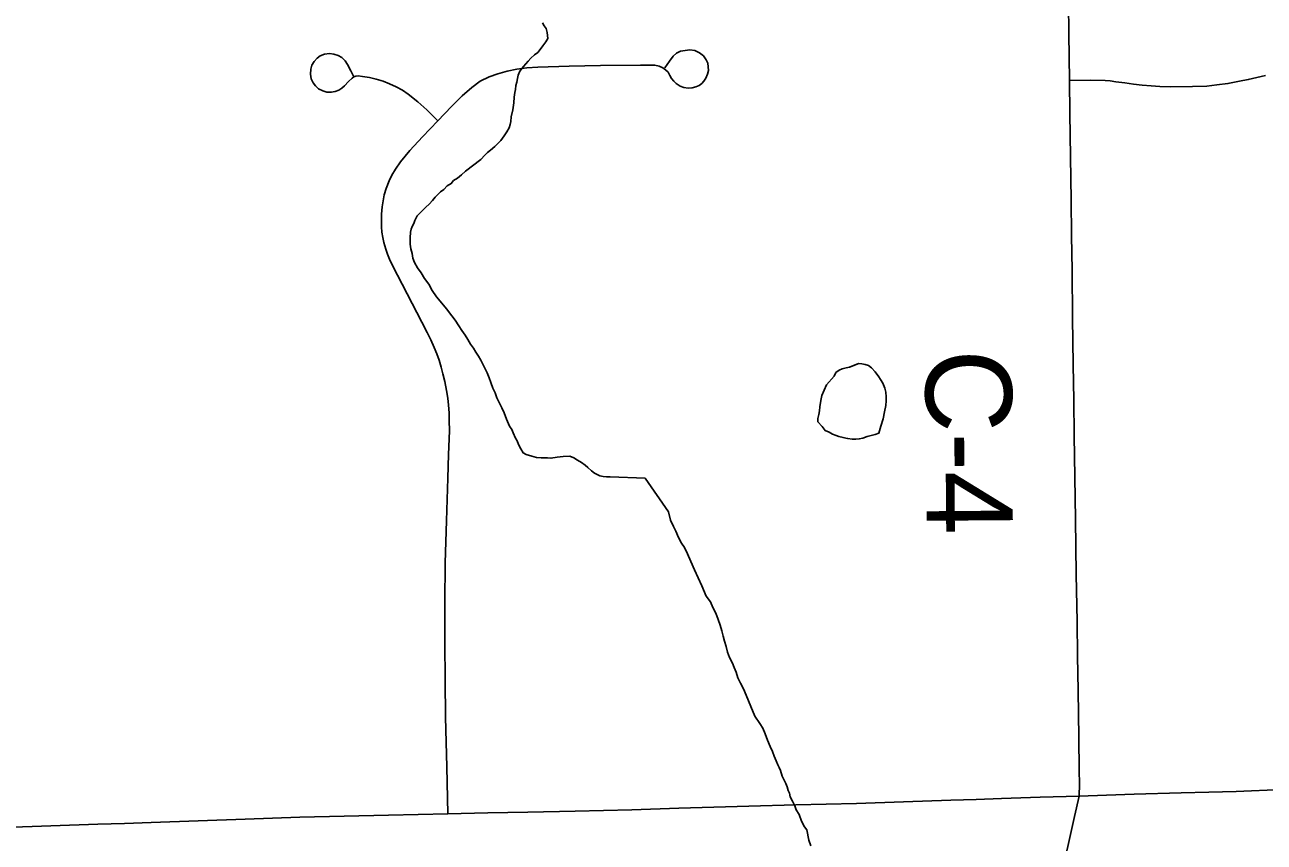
# Model space of a CAD drawing. Extents: x 103424 to 290657, y 38711 to 110967.
# Drawn here: x 130753 to 135093, y 51790 to 54653 of the extents above; entities that cross this region are included whole.
import ezdxf

# ---------------------------------------------------------------- set-up
doc = ezdxf.new("R2010")
doc.units = 0
for name, color, linetype in [('GM_X_County_Road', 7, 'Continuous'), ('GM_X_County_Road_Text', 7, 'Continuous'), ('GM_X_Minor_Lake', 7, 'Continuous'), ('GM_X_Minor_River', 7, 'Continuous'), ('GM_X_Township_Road', 7, 'Continuous')]:
    doc.layers.add(name, color=color, linetype=linetype)

msp = doc.modelspace()

# ---------------------------------------------------------------- linework, layer by layer
at = {"layer": 'GM_X_County_Road'}
for points in [[(134444.6, 51952.1), (134446.1, 51994.4), (134445.3, 52042), (134443.6, 52156.7), (134441, 52321.7), (134439.2, 52442.4), (134437.3, 52563), (134434.7, 52728), (134433.3, 52825), (134431.8, 52922), (134429.7, 53068.3), (134427.6, 53214.6), (134425.8, 53338.2), (134424.1, 53461.8), (134421.9, 53626.9), (134419.7, 53791.9), (134418.1, 53915.6), (134416.5, 54039.2), (134414.5, 54190.7), (134412.5, 54342.2), (134410.9, 54457.5), (134408.9, 54622.5), (134407.6, 54727)], [(133867.1, 49393.6), (133901.1, 49544.9), (133935.2, 49696.1), (133957.3, 49792.3), (133979.4, 49888.6), (134008.4, 50018.4), (134037.4, 50148.1), (134063.9, 50266.4), (134090.5, 50384.6), (134118, 50505.8), (134145.5, 50627), (134176.2, 50763.2), (134206.9, 50899.4), (134239.9, 51045.8), (134272.9, 51192.3), (134309, 51352.3), (134345.1, 51512.4), (134375.1, 51644.1), (134405.1, 51775.8), (134428.9, 51880.2), (134444.6, 51952.1)]]:
    msp.add_lwpolyline(points, dxfattribs=at)
at = {"layer": 'GM_X_Minor_Lake'}
for points in [[(133672.1, 53467), (133641.2, 53454.3), (133667.2, 53465), (133641.2, 53454.3), (133629.1, 53452.1), (133615.1, 53447.7), (133605, 53443.5), (133593.1, 53435.1), (133587.3, 53422.9), (133559.7, 53392), (133552, 53373.7), (133544.3, 53355.3), (133540.6, 53337.1), (133537.1, 53314.8), (133535.3, 53300.6), (133533.6, 53288.5), (133529.8, 53274.3), (133530.1, 53262.2), (133544.6, 53246.3), (133555, 53232.4), (133569.3, 53226.7), (133581.6, 53218.8), (133593.8, 53215.1), (133603.9, 53211.3), (133618.2, 53207.5), (133628.1, 53205.3)], [(133628.1, 53205.3), (133634.4, 53203.8), (133650.6, 53202.2), (133662.7, 53202.4), (133674.9, 53202.7), (133686.9, 53205), (133703, 53211.4), (133731.1, 53218.1), (133743.2, 53222.4), (133750.7, 53246.8), (133758.3, 53273.2), (133763.8, 53297.5), (133767.4, 53319.8), (133769, 53336), (133768.7, 53350.1), (133768.4, 53366.3), (133764, 53380.3), (133757.6, 53398.3), (133749.3, 53410.3), (133743, 53420.2), (133730.5, 53438.1), (133718, 53452), (133707.8, 53459.8), (133695.6, 53463.6), (133683.4, 53465.4), (133672.1, 53467)]]:
    msp.add_lwpolyline(points, dxfattribs=at)
at = {"layer": 'GM_X_Minor_River'}
for points in [[(132565.9, 54659.7), (132572.1, 54649.7), (132578.3, 54639.7), (132582.6, 54625.6), (132585, 54605.4), (132577.1, 54593.2), (132567.3, 54578.9), (132557.4, 54566.6), (132549.5, 54556.4), (132537.5, 54548.1), (132525.6, 54535.8), (132515.7, 54525.5), (132499.8, 54507.1), (132486, 54490.7), (132480.2, 54476.4), (132478.4, 54464.3), (132476.6, 54452.2), (132472.7, 54440), (132470.9, 54425.8), (132469.1, 54415.7), (132467.3, 54399.5), (132465.7, 54379.2), (132462, 54354.9), (132456.4, 54330.6), (132454.6, 54314.4), (132452.8, 54304.3), (132449, 54292.1), (132441.1, 54277.8), (132431.3, 54263.5), (132419.5, 54247.2), (132399.6, 54226.6), (132383.7, 54214.3), (132373.7, 54206), (132363.8, 54195.8), (132349.9, 54181.4), (132296.1, 54140.1)], [(132296.1, 54140.1), (132282.2, 54127.8), (132268.3, 54115.4), (132254.3, 54107.1), (132246.4, 54096.9), (132232.4, 54088.6), (132220.5, 54076.2), (132208.6, 54068), (132190.7, 54049.5), (132180.8, 54037.2), (132168.9, 54024.9), (132157, 54014.6), (132141.1, 53998.2), (132127.2, 53983.8), (132119.4, 53967.5), (132115.6, 53957.3), (132109.7, 53947.1), (132105.8, 53937), (132104, 53926.9), (132102.3, 53906.6), (132102.5, 53894.5), (132102.7, 53884.4), (132105, 53868.3), (132109.3, 53852.2), (132111.5, 53836.1), (132117.9, 53820), (132128.3, 53802), (132140.7, 53784), (132153.1, 53764), (132167.6, 53744.1), (132180.1, 53722), (132194.6, 53700.1), (132213.1, 53678.1), (132229.6, 53658.2), (132248.1, 53634.3), (132260.5, 53618.3), (132272.9, 53598.3), (132283.3, 53582.3), (132295.7, 53566.4), (132304, 53550.3), (132314.4, 53534.3), (132324.7, 53520.4), (132333, 53506.4), (132341.3, 53492.4), (132349.6, 53478.4), (132372.6, 53434.3), (132378.9, 53416.2), (132385.2, 53400.2), (132391.6, 53380.1), (132400, 53364), (132406.3, 53346), (132414.7, 53329.9), (132423, 53311.9), (132431.4, 53293.8), (132439.9, 53271.8), (132450.4, 53247.7), (132458.6, 53235.7), (132462.9, 53223.6), (132471.2, 53205.6), (132477.5, 53195.6), (132481.7, 53183.6), (132490, 53167.5), (132498.4, 53153.5), (132508.5, 53147.6), (132528.8, 53141.9), (132545, 53138.1), (132561.2, 53136.4), (132573.3, 53136.6), (132583.4, 53136.7), (132595.5, 53134.9), (132617.7, 53139.3), (132637.8, 53141.7), (132662, 53142.1), (132676.2, 53136.2), (132688.5, 53128.4), (132702.7, 53120.5), (132715, 53110.6), (132725.2, 53102.7), (132737.5, 53090.8), (132747.8, 53082.9), (132766.1, 53073.1), (132778.2, 53071.3), (132790.4, 53069.4), (132802.5, 53069.6), (132925.5, 53064.9)], [(132925.5, 53064.9), (133007.3, 52947.9), (133014, 52917.8), (133024.6, 52895.8), (133033, 52879.9), (133041.6, 52857.9), (133052.1, 52837.9), (133062.5, 52822), (133073.1, 52800), (133085.8, 52774), (133098.6, 52744), (133111.3, 52716), (133124, 52688), (133138.9, 52652), (133153.5, 52632.1), (133162, 52612.1), (133172.5, 52592.2), (133181.1, 52570.2), (133187.6, 52550.1), (133194.1, 52530.1), (133198.5, 52512), (133202.9, 52493.9), (133209.4, 52475.9), (133213.9, 52455.8), (133220.3, 52437.8), (133230.8, 52417.8), (133237.2, 52401.8), (133243.7, 52385.8), (133250.1, 52365.7), (133258.6, 52347.8), (133267, 52331.8), (133273.4, 52319.8), (133309.6, 52231.8), (133326.3, 52205.9), (133336.8, 52190), (133345.3, 52170), (133353.8, 52147.9), (133362.4, 52125.9), (133370.9, 52107.9), (133377.3, 52091.9), (133383.7, 52075.9), (133390, 52061.9), (133394.3, 52051.9), (133398.6, 52041.9), (133405, 52021.9), (133411.4, 52007.9), (133417.7, 51995.9), (133422, 51983.9), (133426.3, 51971.9), (133430.6, 51961.9), (133432.9, 51949.8), (133441.3, 51933.8), (133449.7, 51917.9), (133454.1, 51903.8), (133464.5, 51887.9), (133473.1, 51863.9), (133483.6, 51843.9), (133491.9, 51834), (133498.8, 51797.8), (133505.3, 51777.8)]]:
    msp.add_lwpolyline(points, dxfattribs=at)
at = {"layer": 'GM_X_Township_Road'}
for points in [[(131904.6, 54473.5), (131894.8, 54491.4), (131883, 54513.8), (131875, 54526.6), (131863.4, 54538.2), (131850.5, 54545.3), (131835.8, 54550.3), (131820, 54552.4), (131802.5, 54549.9), (131787.6, 54543.9), (131776.5, 54535.8), (131766, 54524.2), (131758.6, 54511), (131754.8, 54497.4), (131753.6, 54480.2), (131756.2, 54463.6), (131763.3, 54449.4), (131771.3, 54439.2), (131781.9, 54429.1), (131796.8, 54421.2), (131810.7, 54417.3), (131826.5, 54416.8), (131840.5, 54419.4), (131852.9, 54423.9), (131863.1, 54430.7), (131873.1, 54439.7), (131886.8, 54454), (131899.2, 54466.4), (131905.4, 54470.8), (131912.9, 54473.5), (131920.8, 54474.2), (131935.5, 54472.1), (131960.8, 54468), (131983.6, 54463), (132007.6, 54455.8), (132030.5, 54446.4), (132053.1, 54435.9), (132076.1, 54423.5), (132095.1, 54409.9), (132129.7, 54382.7), (132161.1, 54355.2), (132199.5, 54316.8)], [(132234.4, 51889.8), (132230.7, 52054.9), (132228.8, 52141.3), (132226.8, 52227.8), (132225.1, 52358.4), (132223.5, 52489.1), (132224.3, 52628.9), (132225.2, 52768.7), (132230.1, 52916), (132234, 53064.9), (132237, 53147.7), (132240, 53230.5), (132239.4, 53266.7), (132238.7, 53294.6), (132236.8, 53320.8), (132234.5, 53345.7), (132229.8, 53372.8), (132224.2, 53403.2), (132217.5, 53430.7), (132211.3, 53454.4), (132204, 53477.9), (132195.9, 53501.2), (132186.7, 53523.1), (132174.7, 53549.1), (132161.7, 53575.1), (132143.3, 53611.9), (132092.1, 53710.9), (132041, 53810), (132030.5, 53832.2), (132023.4, 53849.3), (132017.4, 53866.7), (132010.6, 53890.4), (132006.8, 53908.4), (132003.8, 53926.6), (132001.8, 53944.9), (132002.5, 53990.1), (132004.6, 54015.4), (132007.6, 54036.9), (132011.8, 54057.2), (132018.9, 54079.9), (132029.6, 54106.6), (132038.6, 54126.3), (132050.9, 54147.4), (132068.9, 54172.8), (132101.6, 54213), (132145.9, 54260.5), (132199.5, 54316.8), (132247.3, 54366.9), (132284.5, 54404.5), (132318.3, 54433.8), (132348.2, 54455), (132379, 54470.3), (132409.1, 54481.4), (132442.8, 54490.8), (132476.5, 54497.8), (132511.2, 54502), (132549.8, 54504.4), (132659.4, 54507.5), (132769, 54510.6), (132909.1, 54511.1), (132959.2, 54511.5), (132974.5, 54508.5), (132986.8, 54502.6), (132997.1, 54495.6), (133005.6, 54487.5), (133011.3, 54475.6), (133018.1, 54464.3), (133025.3, 54455.1), (133033.6, 54447.5), (133047.9, 54438.2), (133060.3, 54433.2), (133075.5, 54430.7), (133089.8, 54431.6), (133103.2, 54435.3), (133114.2, 54440.7), (133123.5, 54447.2), (133131.1, 54455.9), (133137.5, 54466.4), (133144, 54479.8), (133146.7, 54492.4), (133144.6, 54518), (133139.1, 54530.6), (133129.1, 54543.8), (133115.5, 54555.1), (133099.6, 54562.6), (133081.7, 54565.5), (133048.6, 54561.1), (133035.5, 54553.7), (133023.7, 54543.1), (133010.6, 54526.1), (132994.3, 54502.2)], [(134410.9, 54457.5), (134485.8, 54459.3), (134535.7, 54457.7), (134553.3, 54456.1), (134573.2, 54453.4), (134604.3, 54449.1), (134635, 54444.8), (134665.7, 54441.4), (134696.7, 54438.7), (134727.4, 54436.8), (134764.4, 54435.1), (134841.8, 54436.3), (134891.6, 54438.5), (134927, 54442.3), (134965.7, 54447.3), (135006, 54455.3), (135036.5, 54461.3), (135066.7, 54468), (135096.9, 54475.6)], [(130679.7, 51842), (130844.6, 51847.5), (131009.6, 51853.1), (131102.5, 51856.2), (131195.5, 51859.3), (131360.5, 51865.1), (131525.4, 51870.9), (131621.2, 51874.3), (131716.9, 51877.7), (131871.7, 51881.6), (132026.5, 51885.4), (132130.5, 51887.7), (132234.4, 51889.8), (132374.6, 51892.9), (132514.8, 51895.9), (132679.8, 51899.5), (132779, 51901.6), (132878.2, 51903.8), (133043.2, 51909.1), (133165.5, 51913), (133287.8, 51916.9), (133452.8, 51921.1), (133559, 51923.8), (133665.2, 51926.5), (133830.1, 51931.9), (133995.1, 51937.3), (134083.9, 51940.2), (134172.7, 51943.1), (134308.6, 51947.6), (134444.6, 51952.1), (134540.9, 51955.1), (134637.2, 51958.2), (134802.2, 51963), (134898.4, 51965.8), (134994.5, 51968.5), (135156.2, 51974.4)]]:
    msp.add_lwpolyline(points, dxfattribs=at)

# ---------------------------------------------------------------- texts
at = {"layer": 'GM_X_County_Road_Text'}
msp.add_text('C-4', height=301.87, rotation=270.4581, dxfattribs=at).set_placement((133905.9, 53515.4))

doc.saveas('drawing.dxf')
